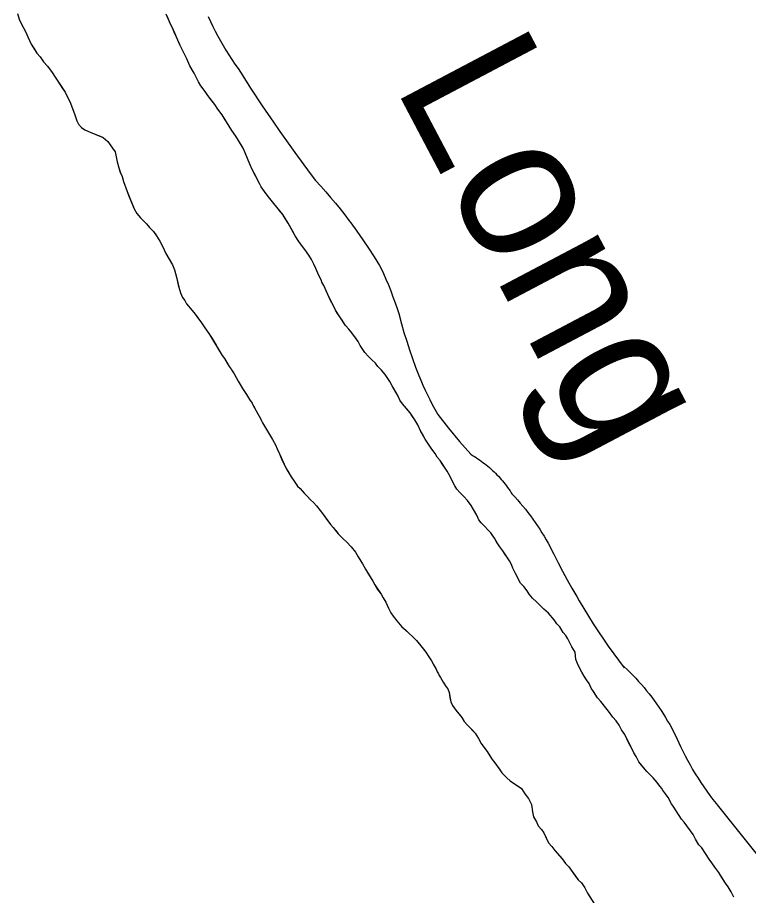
# Model space of a CAD drawing. Extents: x 3172231 to 3210228, y 940198 to 965780.
# Drawn here: x 3179560 to 3180147, y 960446 to 961151 of the extents above; entities that cross this region are included whole.
import ezdxf

# ---------------------------------------------------------------- set-up
doc = ezdxf.new("R2010")
doc.units = 0
for name, color, linetype in [('V-RIVR-IDEN', 7, 'Continuous'), ('V-ROAD-CNTR', 7, 'Continuous'), ('V-SITE-VEGE', 7, 'Continuous'), ('V-TOPO-SHOR', 7, 'Continuous')]:
    doc.layers.add(name, color=color, linetype=linetype)

msp = doc.modelspace()

# ---------------------------------------------------------------- linework, layer by layer
at = {"layer": 'V-ROAD-CNTR'}
for points in [[(3179713.119, 961151.483), (3179714.971, 961147.498), (3179716.89, 961143.545), (3179718.876, 961139.627), (3179720.932, 961135.744), (3179723.056, 961131.898), (3179725.245, 961128.091), (3179727.502, 961124.321), (3179729.823, 961120.591), (3179732.211, 961116.901), (3179734.66, 961113.255), (3179737.173, 961109.651), (3179739.211, 961106.827), (3179739.211, 961106.827), (3179747.798, 961093.248), (3179756.619, 961079.822), (3179765.671, 961066.551), (3179770.83, 961059.207), (3179770.83, 961059.207), (3179782.89, 961042.21), (3179795.223, 961025.408), (3179799.504, 961019.705), (3179799.504, 961019.705), (3179803.598, 961015.312), (3179807.614, 961010.849), (3179811.552, 961006.319), (3179815.411, 961001.719), (3179819.189, 960997.052), (3179822.884, 960992.321), (3179826.496, 960987.524), (3179827.744, 960985.827), (3179827.744, 960985.827), (3179832.597, 960979.124), (3179837.334, 960972.337), (3179841.953, 960965.468), (3179846.45, 960958.519), (3179850.827, 960951.494), (3179851.824, 960949.852), (3179851.824, 960949.852), (3179853.94, 960945.258), (3179855.977, 960940.629), (3179857.931, 960935.964), (3179859.805, 960931.266), (3179861.595, 960926.537), (3179863.303, 960921.775), (3179864.929, 960916.987), (3179866.469, 960912.17), (3179866.531, 960911.972), (3179866.531, 960911.972), (3179868.446, 960904.892), (3179870.481, 960897.847), (3179872.64, 960890.838), (3179874.921, 960883.869), (3179877.324, 960876.939), (3179879.845, 960870.053), (3179880.844, 960867.424), (3179880.844, 960867.424), (3179882.401, 960863.436), (3179884.025, 960859.477), (3179885.718, 960855.547), (3179887.48, 960851.648), (3179889.309, 960847.779), (3179891.205, 960843.941), (3179893.167, 960840.14), (3179895.197, 960836.372), (3179897.29, 960832.638), (3179897.628, 960832.051), (3179897.628, 960832.051), (3179906.178, 960821.131), (3179915.036, 960810.46), (3179924.194, 960800.044), (3179924.194, 960800.044), (3179925.634, 960799.194), (3179927.057, 960798.32), (3179928.466, 960797.423), (3179929.857, 960796.499), (3179931.233, 960795.551), (3179932.593, 960794.58), (3179933.935, 960793.585), (3179935.26, 960792.567), (3179936.566, 960791.527), (3179937.854, 960790.462), (3179939.124, 960789.376), (3179940.373, 960788.268), (3179941.604, 960787.14), (3179942.815, 960785.989), (3179944.007, 960784.815), (3179945.176, 960783.624), (3179946.325, 960782.411), (3179947.453, 960781.178), (3179948.559, 960779.927), (3179949.643, 960778.655)], [(3179949.643, 960778.655), (3179950.704, 960777.367), (3179951.744, 960776.058), (3179952.76, 960774.731), (3179953.751, 960773.388), (3179954.72, 960772.028), (3179955.666, 960770.649), (3179956.587, 960769.257), (3179957.22, 960768.266), (3179957.22, 960768.266), (3179959.473, 960765.871), (3179961.681, 960763.438), (3179963.848, 960760.969), (3179965.971, 960758.46), (3179968.05, 960755.916), (3179970.084, 960753.336), (3179972.072, 960750.718), (3179974.016, 960748.068), (3179975.912, 960745.385), (3179977.762, 960742.67), (3179979.562, 960739.921), (3179981.315, 960737.142), (3179983.021, 960734.332), (3179984.676, 960731.494), (3179986.281, 960728.627), (3179987.838, 960725.733), (3179989.341, 960722.812), (3179990.717, 960720.027), (3179990.717, 960720.027), (3179994.191, 960713.06), (3179997.785, 960706.156), (3180001.5, 960699.314), (3180005.334, 960692.539), (3180009.287, 960685.832), (3180011.259, 960682.581), (3180011.259, 960682.581), (3180022.427, 960664.078), (3180034.44, 960646.113), (3180047.273, 960628.723)], [(3180044.932, 960631.77), (3180047.369, 960629.553), (3180049.769, 960627.292), (3180052.129, 960624.988), (3180054.447, 960622.645), (3180056.724, 960620.261), (3180058.959, 960617.838), (3180061.152, 960615.376), (3180063.301, 960612.876), (3180065.406, 960610.338), (3180067.468, 960607.766), (3180069.483, 960605.157), (3180071.454, 960602.513), (3180073.377, 960599.836), (3180075.253, 960597.124), (3180077.084, 960594.382), (3180078.863, 960591.607), (3180080.596, 960588.801), (3180082.279, 960585.967), (3180083.912, 960583.104), (3180085.495, 960580.212), (3180087.029, 960577.294), (3180088.509, 960574.347), (3180089.939, 960571.377), (3180091.317, 960568.381), (3180092.523, 960565.641), (3180092.523, 960565.641), (3180094.352, 960561.885), (3180096.249, 960558.161), (3180098.207, 960554.473), (3180100.232, 960550.819), (3180102.319, 960547.2), (3180104.469, 960543.618), (3180106.681, 960540.073), (3180108.955, 960536.569), (3180111.289, 960533.106), (3180113.683, 960529.682), (3180116.137, 960526.303), (3180118.65, 960522.964), (3180121.22, 960519.671), (3180122.033, 960518.651), (3180122.033, 960518.651), (3180155.243, 960477.108)]]:
    msp.add_lwpolyline(points, dxfattribs=at)
at = {"layer": 'V-SITE-VEGE'}
for points in [[(3179560.056, 961153.976), (3179561.321, 961149.396), (3179562.79, 961146.275), (3179566.773, 961138.786), (3179568.451, 961135.249), (3179570.972, 961129.213), (3179575.578, 961122.142), (3179578.297, 961119.022), (3179581.017, 961115.076), (3179584.157, 961111.541), (3179587.923, 961106.552), (3179590.227, 961102.808), (3179592.529, 961099.691), (3179598.183, 961090.748), (3179602.589, 961081.8), (3179606.16, 961072.435), (3179607.635, 961067.646), (3179609.101, 961064.943), (3179611.401, 961062.449), (3179614.119, 961060.374), (3179618.293, 961058.512), (3179622.88, 961056.86), (3179628.932, 961054.377), (3179632.696, 961051.264), (3179636.463, 961045.858), (3179638.347, 961042.739), (3179640.038, 961034.825), (3179641.304, 961030.037), (3179642.355, 961026.914), (3179644.036, 961022.961), (3179645.091, 961019.004), (3179648.034, 961010.886), (3179653.705, 960997.15), (3179655.8, 960993.406), (3179658.935, 960989.874), (3179663.537, 960985.096), (3179666.048, 960982.185)], [(3179705.476, 961099.007), (3179701.913, 961105.874), (3179698.56, 961111.906), (3179696.041, 961117.525), (3179694.362, 961120.644), (3179690.589, 961128.134), (3179684.5, 961142.286), (3179682.821, 961145.198), (3179679.464, 961153.314)], [(3179998.211, 960657.117), (3179995.696, 960661.485), (3179993.187, 960663.977), (3179991.092, 960667.305), (3179986.492, 960672.499), (3179982.73, 960675.823), (3179976.877, 960681.639), (3179973.742, 960684.545), (3179971.022, 960687.871), (3179969.347, 960690.368), (3179966.627, 960693.901), (3179964.118, 960696.602), (3179959.926, 960704.298), (3179957.827, 960708.669), (3179956.778, 960711.583), (3179955.31, 960714.495), (3179949.868, 960722.605), (3179947.562, 960725.725), (3179945.26, 960729.05), (3179943.165, 960732.794), (3179940.859, 960736.122), (3179940.232, 960736.954), (3179938.35, 960739.03), (3179935.006, 960742.563), (3179932.497, 960745.056), (3179930.613, 960747.548), (3179928.935, 960751.089), (3179926.418, 960755.871), (3179924.534, 960758.992), (3179921.395, 960762.943), (3179918.464, 960766.267), (3179915.333, 960769.382), (3179913.031, 960772.083), (3179911.355, 960774.788), (3179909.258, 960778.739), (3179907.579, 960782.278), (3179905.066, 960786.646), (3179899.413, 960794.965), (3179897.111, 960797.874), (3179895.434, 960800.577), (3179892.714, 960804.319), (3179889.575, 960808.894), (3179887.48, 960812.222), (3179884.125, 960818.464), (3179881.608, 960823.664), (3179879.095, 960827.615), (3179875.327, 960833.23), (3179869.263, 960840.505), (3179867.166, 960843.624), (3179865.697, 960846.745), (3179861.085, 960855.066), (3179859.201, 960858.394), (3179857.526, 960860.888), (3179855.224, 960864.008), (3179852.295, 960867.54), (3179849.575, 960870.449), (3179847.482, 960873.152), (3179844.558, 960875.851), (3179841.84, 960878.552), (3179839.12, 960881.669), (3179835.352, 960887.283), (3179833.675, 960890.611), (3179828.651, 960897.474), (3179826.142, 960900.591), (3179823.422, 960903.499), (3179818.816, 960910.362), (3179815.466, 960915.769), (3179809.174, 960928.251), (3179806.025, 960935.536), (3179804.556, 960938.239), (3179804.134, 960939.698), (3179803.088, 960941.569), (3179801.2, 960945.522), (3179799.729, 960949.27), (3179798.048, 960952.807), (3179796.164, 960956.344), (3179794.068, 960959.879), (3179790.929, 960964.454), (3179786.114, 960970.899), (3179782.974, 960975.472), (3179777.525, 960985.456), (3179773.126, 960992.53), (3179766.013, 961001.467), (3179761.62, 961006.663), (3179759.736, 961009.157), (3179755.759, 961014.773), (3179754.29, 961017.476), (3179748.629, 961028.712), (3179746.739, 961032.871), (3179742.961, 961042.03), (3179741.281, 961045.776), (3179735.416, 961055.342), (3179732.274, 961059.917), (3179724.316, 961072.602), (3179720.967, 961076.969), (3179718.454, 961080.713), (3179713.015, 961087.987), (3179711.339, 961090.484), (3179709.038, 961093.394), (3179707.362, 961095.888), (3179705.476, 961099.007)], [(3179666.048, 960982.185), (3179669.392, 960978.861), (3179671.694, 960975.535), (3179674.418, 960971.167), (3179676.304, 960967.63), (3179677.775, 960964.093), (3179677.986, 960963.26), (3179681.965, 960956.813), (3179684.482, 960952.031), (3179686.161, 960948.074), (3179687.003, 960945.16), (3179688.058, 960941.203), (3179689.541, 960934.123), (3179691.011, 960929.75), (3179692.69, 960926.007), (3179694.366, 960923.51), (3179695.834, 960920.805), (3179700.227, 960915.402), (3179702.738, 960912.494), (3179707.76, 960905.631), (3179709.855, 960902.303), (3179714.25, 960896.276), (3179724.514, 960879.429), (3179726.19, 960876.932), (3179730.171, 960870.485), (3179731.635, 960868.407), (3179732.053, 960867.991), (3179734.148, 960864.665), (3179737.292, 960858.838), (3179738.967, 960856.135), (3179740.855, 960852.807), (3179743.995, 960848.025), (3179746.301, 960844.072), (3179748.394, 960841.16), (3179750.28, 960837.416), (3179753.006, 960832.423), (3179755.101, 960828.68), (3179756.148, 960827.015), (3179756.776, 960825.349), (3179763.273, 960814.743), (3179764.741, 960811.831), (3179767.254, 960807.671), (3179768.722, 960804.55), (3179770.404, 960800.386), (3179774.18, 960792.063), (3179775.86, 960788.735), (3179779.841, 960781.87), (3179782.352, 960778.545), (3179784.865, 960774.594), (3179787.163, 960772.517), (3179790.3, 960768.984), (3179792.809, 960766.49), (3179795.32, 960763.582), (3179797.827, 960761.298), (3179800.128, 960758.597), (3179803.057, 960754.853), (3179805.148, 960752.57), (3179811.427, 960743.628), (3179813.518, 960741.343), (3179817.7, 960736.354), (3179821.884, 960731.991), (3179824.184, 960729.915), (3179828.155, 960725.759), (3179831.504, 960721.393), (3179833.599, 960717.858), (3179837.16, 960712.241), (3179839.466, 960707.874), (3179845.332, 960698.308), (3179847.007, 960695.187), (3179852.035, 960687.701), (3179853.71, 960684.789), (3179856.012, 960681.254), (3179858.111, 960676.677), (3179860, 960672.931), (3179861.884, 960670.019), (3179864.606, 960666.277), (3179868.788, 960661.497), (3179874.43, 960656.514), (3179877.774, 960653.191), (3179880.492, 960650.698), (3179886.138, 960643.633), (3179888.025, 960641.136), (3179890.535, 960637.599), (3179892.63, 960634.275), (3179896.614, 960626.995), (3179897.243, 960625.536), (3179898.291, 960623.873), (3179898.711, 960622.624), (3179899.76, 960620.959), (3179901.857, 960617.215), (3179904.368, 960613.474), (3179905.598, 960611.923), (3179906.667, 960608.995), (3179908.056, 960601.317), (3179909.492, 960598.384), (3179912.015, 960594.71), (3179917.071, 960588.824), (3179918.867, 960585.523), (3179921.397, 960582.58), (3179927.545, 960576.321), (3179930.426, 960571.914)], [(3180135.523, 960444.505), (3180133.373, 960448.907), (3180130.854, 960452.943), (3180128.691, 960455.882), (3180123.291, 960464.326), (3180120.044, 960468.737), (3180117.886, 960472.041), (3180115.721, 960474.982), (3180109.598, 960484.161), (3180107.431, 960486.735), (3180104.549, 960491.143), (3180102.757, 960494.808), (3180095.546, 960504.729), (3180093.38, 960507.303), (3180089.058, 960513.912), (3180087.258, 960516.849), (3180085.458, 960519.419), (3180082.582, 960524.556), (3180080.422, 960527.497), (3180078.257, 960530.8), (3180077.901, 960531.533), (3180076.094, 960533.741), (3180073.932, 960536.68), (3180070.677, 960540.358), (3180065.615, 960545.513), (3180059.112, 960553.24), (3180056.962, 960557.637), (3180055.164, 960560.576), (3180053.732, 960563.509), (3180049.421, 960571.58), (3180047.994, 960575.24), (3180045.106, 960578.916), (3180043.314, 960582.584), (3180040.791, 960586.256), (3180038.264, 960589.199), (3180034.655, 960593.977), (3180032.488, 960596.549), (3180028.519, 960601.696), (3180025.99, 960604.639), (3180022.752, 960609.777), (3180020.95, 960612.349), (3180019.158, 960616.015), (3180016.991, 960618.956), (3180015.195, 960621.893), (3180013.399, 960625.192), (3180011.244, 960629.229), (3180009.813, 960632.162), (3180008.381, 960635.459), (3180008.056, 960641.31), (3180005.334, 960645.47), (3180002.186, 960651.921), (3180000.511, 960654.624), (3179998.211, 960657.117)], [(3179930.426, 960571.914), (3179932.581, 960567.879), (3179937.269, 960561.631), (3179941.225, 960555.026), (3179943.392, 960552.451), (3179947.001, 960547.673), (3179949.161, 960544.368), (3179953.141, 960540.317), (3179955.674, 960538.103), (3179964.745, 960531.818), (3179967.624, 960527.413), (3179970.512, 960523.734), (3179973.025, 960518.969), (3179973.703, 960513.122), (3179974.397, 960509.099), (3179976.916, 960505.063), (3179978.343, 960501.763), (3179980.875, 960498.82), (3179982.677, 960496.252), (3179986.619, 960488.183), (3179989.149, 960485.24), (3179991.676, 960481.933), (3179997.455, 960475.311), (3180000.343, 960471.635), (3180002.874, 960469.057), (3180010.446, 960458.403), (3180012.979, 960456.189), (3180015.865, 960452.149), (3180018.015, 960447.749), (3180023.412, 960438.939)]]:
    msp.add_lwpolyline(points, dxfattribs=at)
at = {"layer": 'V-TOPO-SHOR'}
for points in [[(3179560.056, 961153.976), (3179561.321, 961149.396), (3179562.79, 961146.275), (3179566.773, 961138.786), (3179568.451, 961135.249), (3179570.972, 961129.213), (3179573.065, 961126.094), (3179575.578, 961122.142), (3179578.297, 961119.025), (3179581.017, 961115.076), (3179584.157, 961111.541), (3179587.923, 961106.552), (3179590.227, 961102.808), (3179592.529, 961099.691), (3179596.299, 961093.658), (3179598.183, 961090.748), (3179600.491, 961086.17), (3179602.589, 961081.8), (3179603.639, 961078.888), (3179606.16, 961072.435), (3179607.635, 961067.646), (3179609.101, 961064.943), (3179611.401, 961062.449), (3179614.119, 961060.374), (3179618.293, 961058.512), (3179622.88, 961056.86), (3179626.012, 961055.618), (3179628.932, 961054.377)], [(3179786.114, 960970.899), (3179782.974, 960975.472), (3179780.877, 960979.427), (3179777.525, 960985.458), (3179775.012, 960989.411), (3179773.334, 960992.112), (3179773.126, 960992.53), (3179771.243, 960994.815), (3179768.313, 960998.557), (3179766.013, 961001.467), (3179763.711, 961004.169), (3179761.62, 961006.663), (3179759.736, 961009.157), (3179755.759, 961014.771), (3179754.29, 961017.476), (3179752.195, 961021.638), (3179750.098, 961025.797), (3179748.629, 961028.712), (3179746.739, 961032.873), (3179744.22, 961038.909), (3179742.961, 961042.03), (3179741.281, 961045.776), (3179737.511, 961052.016), (3179735.416, 961055.342), (3179732.274, 961059.917), (3179729.135, 961064.908), (3179726.828, 961068.652), (3179724.316, 961072.602), (3179720.967, 961076.969), (3179718.454, 961080.713), (3179715.317, 961084.87), (3179713.015, 961087.987), (3179711.339, 961090.484), (3179709.038, 961093.394), (3179707.362, 961095.888), (3179705.476, 961099.007), (3179703.799, 961102.337), (3179701.913, 961105.874), (3179700.235, 961108.787), (3179698.56, 961111.906), (3179696.041, 961117.525), (3179694.364, 961120.644), (3179692.475, 961124.39), (3179690.589, 961128.134), (3179687.65, 961135.003), (3179685.971, 961138.958), (3179684.5, 961142.286), (3179682.823, 961145.198), (3179680.935, 961149.777), (3179679.464, 961153.314)], [(3179628.932, 961054.377), (3179632.694, 961051.264), (3179636.463, 961045.858), (3179638.347, 961042.739), (3179640.038, 961034.825), (3179641.304, 961030.037), (3179642.357, 961026.914), (3179642.777, 961025.873), (3179644.036, 961022.961), (3179645.091, 961019.004), (3179648.034, 961010.886), (3179649.293, 961007.972), (3179651.605, 961002.145), (3179653.705, 960997.15), (3179655.8, 960993.406), (3179658.937, 960989.874), (3179663.537, 960985.096), (3179666.048, 960982.185), (3179669.392, 960978.861), (3179671.694, 960975.535), (3179674.418, 960971.167), (3179676.304, 960967.63), (3179677.775, 960964.093), (3179677.986, 960963.26), (3179679.243, 960961.181), (3179681.965, 960956.813), (3179684.482, 960952.029), (3179686.161, 960948.074), (3179687.003, 960945.16), (3179688.058, 960941.203), (3179688.906, 960937.246), (3179689.541, 960934.123), (3179691.011, 960929.75), (3179692.69, 960926.007), (3179694.366, 960923.51), (3179695.834, 960920.807), (3179700.227, 960915.402), (3179702.738, 960912.494), (3179705.458, 960908.75), (3179707.76, 960905.631), (3179709.855, 960902.303), (3179711.739, 960899.811), (3179714.25, 960896.276), (3179716.345, 960892.948), (3179719.486, 960887.748), (3179721.582, 960884.211), (3179724.514, 960879.429), (3179726.19, 960876.932), (3179728.494, 960873.189), (3179730.171, 960870.485), (3179731.635, 960868.407), (3179732.053, 960867.991), (3179734.148, 960864.665), (3179737.292, 960858.838), (3179738.967, 960856.135), (3179740.853, 960852.807), (3179743.995, 960848.025), (3179746.301, 960844.072), (3179748.394, 960841.16), (3179749.651, 960838.664), (3179750.28, 960837.416), (3179753.006, 960832.423), (3179755.101, 960828.68), (3179756.148, 960827.015), (3179756.778, 960825.349), (3179759.293, 960821.19), (3179763.273, 960814.743), (3179764.739, 960811.831), (3179767.254, 960807.671), (3179768.722, 960804.55), (3179770.404, 960800.386), (3179772.712, 960795.185), (3179774.18, 960792.063), (3179774.809, 960790.814), (3179775.86, 960788.735), (3179777.955, 960785.198), (3179779.841, 960781.87), (3179782.352, 960778.545), (3179784.865, 960774.594), (3179787.163, 960772.517), (3179790.3, 960768.984), (3179792.809, 960766.49), (3179795.32, 960763.582), (3179797.827, 960761.298), (3179800.128, 960758.597), (3179803.057, 960754.853), (3179805.148, 960752.57), (3179809.125, 960746.954), (3179811.427, 960743.628), (3179813.518, 960741.343), (3179815.611, 960738.848), (3179817.702, 960736.354), (3179817.702, 960736.354), (3179821.884, 960731.991), (3179824.184, 960729.915), (3179828.155, 960725.759)], [(3180008.056, 960641.31), (3180005.334, 960645.47), (3180003.655, 960648.8), (3180002.186, 960651.921), (3180000.511, 960654.624), (3179998.211, 960657.117), (3179995.696, 960661.485), (3179993.187, 960663.977), (3179991.092, 960667.305), (3179986.492, 960672.499), (3179982.73, 960675.823), (3179980.012, 960678.522), (3179976.877, 960681.639), (3179973.742, 960684.545), (3179971.022, 960687.871), (3179969.347, 960690.368), (3179966.627, 960693.901), (3179964.118, 960696.602), (3179961.603, 960701.179), (3179959.926, 960704.298), (3179957.829, 960708.669), (3179956.778, 960711.583), (3179955.31, 960714.495), (3179953.632, 960716.992), (3179951.748, 960719.693), (3179949.866, 960722.605), (3179947.562, 960725.725), (3179945.26, 960729.05), (3179944.629, 960730.3), (3179943.165, 960732.794), (3179940.861, 960736.122), (3179940.232, 960736.954), (3179938.35, 960739.03), (3179935.006, 960742.563), (3179932.497, 960745.056), (3179930.613, 960747.55), (3179928.935, 960751.089), (3179926.418, 960755.871), (3179924.534, 960758.992), (3179921.395, 960762.943), (3179918.466, 960766.267), (3179915.333, 960769.382), (3179913.031, 960772.083), (3179911.355, 960774.788), (3179909.258, 960778.739), (3179907.581, 960782.278), (3179905.066, 960786.646), (3179901.089, 960792.469), (3179899.413, 960794.963), (3179897.111, 960797.874), (3179895.434, 960800.577), (3179892.714, 960804.319), (3179889.575, 960808.894), (3179887.48, 960812.222), (3179885.802, 960815.343), (3179884.125, 960818.462), (3179881.608, 960823.664), (3179879.095, 960827.615), (3179877.209, 960830.527), (3179875.327, 960833.23), (3179872.398, 960836.763), (3179869.261, 960840.505), (3179867.166, 960843.624), (3179865.697, 960846.745), (3179863.602, 960850.489), (3179861.085, 960855.066), (3179859.201, 960858.394), (3179857.526, 960860.888), (3179855.224, 960864.008), (3179852.293, 960867.54), (3179849.575, 960870.449), (3179847.482, 960873.152), (3179844.558, 960875.851), (3179841.84, 960878.552), (3179839.12, 960881.669), (3179835.352, 960887.283), (3179833.675, 960890.611), (3179830.953, 960894.355), (3179828.651, 960897.474), (3179826.14, 960900.591), (3179823.422, 960903.499), (3179820.701, 960907.659), (3179818.816, 960910.362), (3179817.139, 960913.065), (3179815.464, 960915.769), (3179813.995, 960918.683), (3179811.27, 960924.092), (3179809.172, 960928.251), (3179807.913, 960931.166), (3179806.025, 960935.536), (3179804.556, 960938.239), (3179804.134, 960939.698), (3179803.088, 960941.569), (3179801.2, 960945.522), (3179799.729, 960949.27), (3179798.05, 960952.807), (3179796.164, 960956.344), (3179794.068, 960959.879), (3179790.929, 960964.454), (3179789.045, 960966.948), (3179786.114, 960970.899)], [(3179828.155, 960725.759), (3179831.504, 960721.393), (3179833.599, 960717.858), (3179837.16, 960712.243), (3179839.466, 960707.874), (3179841.351, 960704.755), (3179845.332, 960698.308), (3179847.007, 960695.187), (3179849.311, 960691.652), (3179852.035, 960687.701), (3179853.71, 960684.789), (3179856.012, 960681.254), (3179858.111, 960676.677), (3179860, 960672.931), (3179861.884, 960670.019), (3179864.606, 960666.277), (3179868.788, 960661.497), (3179871.921, 960658.8), (3179874.43, 960656.514), (3179877.774, 960653.191), (3179880.492, 960650.698), (3179883.003, 960647.581), (3179886.14, 960643.633), (3179888.025, 960641.136), (3179890.535, 960637.601), (3179892.63, 960634.275), (3179894.308, 960631.154), (3179895.985, 960628.035), (3179896.614, 960626.995), (3179896.825, 960626.37), (3179897.243, 960625.536), (3179898.291, 960623.873), (3179898.711, 960622.624), (3179899.76, 960620.961), (3179901.855, 960617.215), (3179904.368, 960613.474)], [(3180133.373, 960448.907), (3180130.854, 960452.943), (3180128.691, 960455.882), (3180125.81, 960460.289), (3180123.291, 960464.326), (3180120.044, 960468.737), (3180117.886, 960472.041), (3180115.721, 960474.982), (3180112.121, 960480.489), (3180109.598, 960484.161), (3180107.431, 960486.735), (3180104.549, 960491.143), (3180102.757, 960494.808), (3180097.709, 960501.788), (3180095.546, 960504.729), (3180093.38, 960507.303), (3180089.058, 960513.912), (3180087.258, 960516.849), (3180085.458, 960519.419), (3180082.582, 960524.556), (3180080.42, 960527.497), (3180078.257, 960530.8), (3180077.901, 960531.533), (3180076.094, 960533.741), (3180073.932, 960536.68), (3180070.677, 960540.358), (3180068.509, 960542.57), (3180065.615, 960545.515), (3180061.279, 960550.664), (3180059.112, 960553.24), (3180056.962, 960557.637), (3180055.164, 960560.576), (3180053.73, 960563.509), (3180051.217, 960568.276), (3180049.421, 960571.578), (3180047.994, 960575.24), (3180045.106, 960578.916), (3180043.314, 960582.582), (3180040.791, 960586.256), (3180038.264, 960589.199), (3180034.655, 960593.977), (3180032.488, 960596.549), (3180028.519, 960601.696), (3180025.99, 960604.639), (3180022.752, 960609.779), (3180020.95, 960612.349), (3180019.158, 960616.015), (3180016.993, 960618.956), (3180015.195, 960621.893), (3180013.399, 960625.192), (3180011.244, 960629.229), (3180009.813, 960632.162), (3180008.381, 960635.459), (3180008.056, 960641.31)], [(3179904.368, 960613.474), (3179905.598, 960611.923), (3179906.667, 960608.995), (3179907.362, 960604.972), (3179908.058, 960601.317), (3179909.492, 960598.384), (3179912.015, 960594.71), (3179914.905, 960591.398), (3179917.071, 960588.824), (3179918.867, 960585.523), (3179921.397, 960582.58), (3179925.376, 960578.529), (3179927.545, 960576.319), (3179930.426, 960571.914), (3179932.581, 960567.879), (3179934.743, 960564.938), (3179937.269, 960561.631), (3179939.427, 960557.961), (3179941.225, 960555.026), (3179943.392, 960552.451), (3179947.001, 960547.673), (3179949.161, 960544.368), (3179953.141, 960540.317), (3179955.674, 960538.103), (3179959.301, 960535.517), (3179964.745, 960531.818), (3179967.624, 960527.413), (3179970.512, 960523.734), (3179973.025, 960518.969), (3179973.703, 960513.122), (3179974.397, 960509.099), (3179976.916, 960505.063), (3179978.345, 960501.763), (3179980.875, 960498.82), (3179982.677, 960496.25), (3179984.111, 960493.315), (3179986.619, 960488.183), (3179989.149, 960485.24), (3179991.674, 960481.933), (3179997.455, 960475.311), (3180000.343, 960471.635), (3180002.874, 960469.057), (3180008.644, 960460.973), (3180010.446, 960458.403), (3180012.979, 960456.189), (3180015.865, 960452.149), (3180018.015, 960447.749), (3180023.412, 960438.939)], [(3180135.523, 960444.505), (3180133.373, 960448.907)]]:
    msp.add_lwpolyline(points, dxfattribs=at)

# ---------------------------------------------------------------- texts
at = {"layer": 'V-RIVR-IDEN'}
msp.add_text('Long', height=115.9998, rotation=297.810396, dxfattribs=at).set_placement((3179862.086, 961096.681))

doc.saveas('drawing.dxf')
